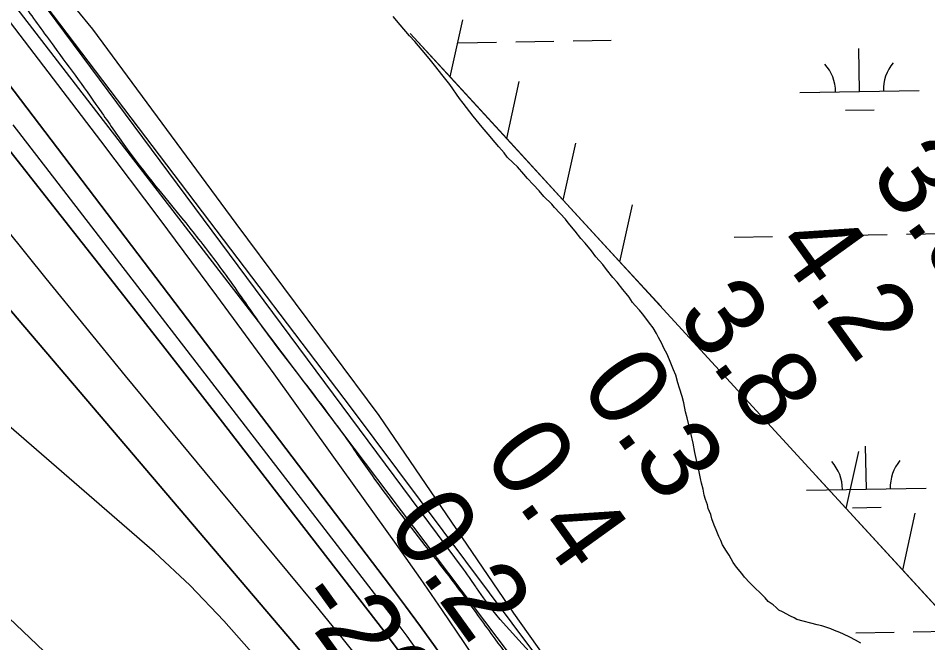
# Model space of a CAD drawing. Extents: x 3892998 to 3931244, y 278583 to 304547.
# Drawn here: x 3905104 to 3905865, y 301806 to 302329 of the extents above; entities that cross this region are included whole.
import ezdxf

# ---------------------------------------------------------------- set-up
doc = ezdxf.new("R2010")
doc.units = 0
for name, color, linetype in [('V-RIVR-EDGE', 7, 'Continuous'), ('V-RIVR-JETY', 7, 'Continuous'), ('V-RIVR-RANG', 7, 'Continuous'), ('V-RRAP-FSHR', 7, 'Continuous'), ('V-TOPO-DPTH', 7, 'Continuous'), ('V-TOPO-MAJR', 7, 'Continuous'), ('V-TOPO-MINR', 7, 'Continuous'), ('V-TOPO-WATR', 7, 'Continuous'), ('V-WETL-SWMP', 7, 'Continuous')]:
    doc.layers.add(name, color=color, linetype=linetype)

msp = doc.modelspace()

# ---------------------------------------------------------------- linework, layer by layer
at = {"layer": 'V-RIVR-EDGE'}
msp.add_spline([(3905109.45, 302339.26), (3905134.2, 302305.37), (3905174.3, 302249.74), (3905195.51, 302219.43), (3905251.54, 302148.79), (3905280.04, 302111.15), (3905308.87, 302070.17), (3905353.95, 302010.87), (3905381.12, 301973.89), (3905403.33, 301942.25), (3905447.41, 301884.28), (3905477.57, 301844.96), (3905503.09, 301809.65), (3905524.3, 301781.66), (3905552.15, 301745.68), (3905574.69, 301716.36), (3905604.52, 301677.71), (3905624.07, 301650.4), (3905664.84, 301596.09), (3905689.69, 301561.12), (3905715.55, 301528.8), (3905747.7, 301484.82), (3905781.51, 301441.18), (3905817.63, 301389.88), (3905838.51, 301361.23), (3905881.27, 301307.92)], degree=3, dxfattribs=at)
at = {"layer": 'V-RIVR-JETY'}
msp.add_lwpolyline([(3905090.98, 302353.31), (3905305.23, 302075.06), (3905614.09, 301666.03), (3905850.6, 301351.61), (3905895.12, 301290.39), (3905914.6, 301287.61), (3905920.16, 301287.61), (3905920.16, 301293.17), (3905914.6, 301301.52), (3905786.6, 301462.91), (3905383.14, 302002.71), (3905121.58, 302347.74)], dxfattribs=at)
at = {"layer": 'V-RRAP-FSHR'}
for p, q in [((3905465.72, 302279.81), (3905476.25, 302327.49)), ((3905513.05, 302228.24), (3905523.58, 302275.92)), ((3905560.38, 302176.67), (3905570.91, 302224.35)), ((3905607.71, 302125.1), (3905618.24, 302172.78)), ((3905797.04, 301918.81), (3905807.57, 301966.49)), ((3905844.37, 301867.24), (3905854.9, 301914.92))]:
    msp.add_line(p, q, dxfattribs=at)
for points in [[(3905152.32, 302336.99), (3905166.64, 302319.62), (3905286.34, 302157.26), (3905405.94, 301996.61), (3905518.71, 301831.03), (3905636.14, 301665.82), (3905752.78, 301498.13), (3905868.23, 301335.01), (3905989.48, 301174.16), (3906108.22, 301010.29), (3906225.17, 300843.7), (3906342.85, 300680.24), (3906396.4, 300605.42), (3906462.25, 300518.15), (3906540.48, 300420.8), (3906555.55, 300417.16), (3906602, 300454.1)], [(3906033.69, 301660.95), (3905432.28, 302316.24)], [(3905513.05, 302228.24), (3905465.72, 302279.81), (3905432.28, 302316.24)], [(3905560.38, 302176.67), (3905513.05, 302228.24)], [(3905607.71, 302125.1), (3905560.38, 302176.67)], [(3905642.15, 302087.58), (3905607.71, 302125.1)], [(3905797.04, 301918.81), (3905771.19, 301946.97)], [(3905844.37, 301867.24), (3905797.04, 301918.81)], [(3905891.7, 301815.67), (3905844.37, 301867.24)]]:
    msp.add_lwpolyline(points, dxfattribs=at)
at = {"layer": 'V-TOPO-DPTH'}
for points in [[(3905818.12, 301242.38), (3905625.67, 301512.69), (3905591.16, 301561.23), (3905556.71, 301609.8), (3905522.33, 301658.43), (3905488, 301707.09), (3905428, 301792.26), (3905423.66, 301798.33), (3905419.27, 301804.36), (3905414.8, 301810.34), (3905410.28, 301816.27), (3905323.36, 301928.77), (3905275.24, 301990.86), (3905227.01, 302052.85), (3905178.59, 302114.7), (3905130.05, 302176.45), (3905005.47, 302334.45)], [(3905005.47, 302334.45), (3905130.05, 302176.45), (3905178.59, 302114.7), (3905227.01, 302052.85), (3905275.24, 301990.86), (3905323.36, 301928.77), (3905410.28, 301816.27), (3905414.8, 301810.34), (3905419.27, 301804.36), (3905423.66, 301798.33), (3905428, 301792.26), (3905488, 301707.09), (3905522.33, 301658.43), (3905556.71, 301609.8), (3905591.16, 301561.23), (3905625.67, 301512.69), (3905818.12, 301242.38)], [(3905049.35, 302335.21), (3905415.89, 301853.83), (3905428.5, 301837.01), (3905440.93, 301820.06), (3905453.1, 301802.93), (3905465.1, 301785.67), (3905705.18, 301434.71)], [(3905793.14, 301246.1), (3905512.85, 301630.34), (3905493.53, 301656.65), (3905474.1, 301682.88), (3905454.51, 301708.99), (3905434.81, 301735.02), (3905414.87, 301760.86), (3905394.71, 301786.53), (3905374.24, 301811.94), (3905353.55, 301837.19), (3905260.99, 301948.7), (3905194.14, 302029.79), (3905127.64, 302111.17), (3905061.68, 302193)], [(3905793.14, 301246.1), (3905512.85, 301630.34), (3905493.53, 301656.65), (3905474.1, 301682.88), (3905454.51, 301708.99), (3905434.81, 301735.02), (3905414.87, 301760.86), (3905394.71, 301786.53), (3905374.24, 301811.94), (3905353.55, 301837.19), (3905260.99, 301948.7), (3905194.14, 302029.79), (3905127.64, 302111.17), (3905061.68, 302193)], [(3905053.88, 302135.91), (3905334.63, 301806.22), (3905351.13, 301786.57), (3905367.46, 301766.77), (3905383.51, 301746.76), (3905399.39, 301726.6), (3905510.55, 301583.5), (3905559.91, 301519.62), (3905609.05, 301455.57)], [(3905053.88, 302135.91), (3905334.63, 301806.22), (3905351.13, 301786.57), (3905367.46, 301766.77), (3905383.51, 301746.76), (3905399.39, 301726.6), (3905510.55, 301583.5), (3905559.91, 301519.62), (3905609.05, 301455.57)]]:
    msp.add_lwpolyline(points, dxfattribs=at)
at = {"layer": 'V-TOPO-MAJR'}
msp.add_lwpolyline([(3905694.54, 301301.04), (3905355.85, 301732.88), (3905349.4, 301740.96), (3905342.85, 301748.96), (3905336.17, 301756.84), (3905329.39, 301764.65), (3905276.36, 301824.68), (3905248.13, 301854.18), (3905218.5, 301882.07), (3904820.92, 302226.54)], dxfattribs=at)
at = {"layer": 'V-TOPO-MINR'}
for points in [[(3905818.12, 301242.38), (3905625.67, 301512.69), (3905591.16, 301561.23), (3905556.71, 301609.8), (3905522.33, 301658.43), (3905488, 301707.09), (3905428, 301792.26), (3905423.66, 301798.33), (3905419.27, 301804.36), (3905414.8, 301810.34), (3905410.28, 301816.27), (3905323.36, 301928.77), (3905275.24, 301990.86), (3905227.01, 302052.85), (3905178.59, 302114.7), (3905130.05, 302176.45), (3905005.47, 302334.45)], [(3905705.18, 301434.71), (3905465.1, 301785.67), (3905453.1, 301802.93), (3905440.93, 301820.06), (3905428.5, 301837.01), (3905415.89, 301853.83), (3905049.35, 302335.21)], [(3905823.65, 301279.72), (3905495.4, 301779.56), (3905477.45, 301806.55), (3905459.29, 301833.39), (3905440.83, 301860.03), (3905422.16, 301886.52), (3905365.74, 301965.6), (3905318.39, 302031.29), (3905270.64, 302096.69), (3905222.27, 302161.63), (3905173.49, 302226.27), (3905089.94, 302335.91)], [(3905661.65, 301479.26), (3905617.08, 301543.04), (3905572.61, 301606.88), (3905445.93, 301789.15), (3905437.87, 301800.57), (3905429.69, 301811.91), (3905421.35, 301823.13), (3905412.89, 301834.27), (3905137.86, 302190.97), (3905100.21, 302239.67)], [(3905793.14, 301246.1), (3905512.85, 301630.34), (3905493.53, 301656.65), (3905474.1, 301682.88), (3905454.51, 301708.99), (3905434.81, 301735.02), (3905414.87, 301760.86), (3905394.71, 301786.53), (3905374.24, 301811.94), (3905353.55, 301837.19), (3905260.99, 301948.7), (3905194.14, 302029.79), (3905127.64, 302111.17), (3905061.68, 302193)], [(3905609.05, 301455.57), (3905559.91, 301519.62), (3905510.55, 301583.5), (3905399.39, 301726.6), (3905383.51, 301746.76), (3905367.46, 301766.77), (3905351.13, 301786.57), (3905334.63, 301806.22), (3905053.88, 302135.91)], [(3905474.23, 301440.19), (3905262.37, 301677.48), (3905258.61, 301681.25), (3905254.63, 301684.71), (3905250.29, 301687.73), (3905245.72, 301690.44), (3905240.99, 301692.97), (3905236.3, 301695.57), (3905231.67, 301698.27), (3904808.5, 302101.38)]]:
    msp.add_lwpolyline(points, dxfattribs=at)
at = {"layer": 'V-TOPO-WATR'}
msp.add_lwpolyline([(3905945.12, 301344.99), (3905546.9, 301783.18), (3905534.84, 301795.66), (3905523.09, 301808.47), (3905507.69, 301825.95), (3905503.97, 301830.32), (3905500.36, 301834.78), (3905496.92, 301839.37), (3905493.58, 301844.04), (3905487.92, 301852.27), (3905487.5, 301852.89), (3905486.65, 301854.13), (3905486.22, 301854.75), (3905483.71, 301858.41), (3905482.01, 301860.84), (3905480.3, 301863.27), (3905478.56, 301865.68), (3905476.8, 301868.07), (3905128.73, 302336.59)], dxfattribs=at)
at = {"layer": 'V-WETL-SWMP'}
for p, q in [((3905423.81, 302323.38), (3905418.03, 302330.32)), ((3905431.79, 302314.27), (3905423.81, 302323.38)), ((3905436.23, 302309.5), (3905431.79, 302314.27)), ((3905442.44, 302302.12), (3905436.23, 302309.5)), ((3905472.61, 302308.2), (3905504.6, 302308.75)), ((3905520.6, 302309.03), (3905552.59, 302309.59)), ((3905568.59, 302309.86), (3905600.59, 302310.42)), ((3905448.21, 302295.18), (3905442.44, 302302.12)), ((3905808.2, 302267.57), (3905807.58, 302303.57)), ((3905452.66, 302289.53), (3905448.21, 302295.18)), ((3905459.77, 302280.41), (3905452.66, 302289.53)), ((3905465.54, 302273.47), (3905459.77, 302280.41)), ((3905473.56, 302261.73), (3905465.54, 302273.47)), ((3905476.67, 302257.82), (3905473.56, 302261.73)), ((3905758.21, 302266.71), (3905858.2, 302268.44)), ((3905485.11, 302246.96), (3905476.67, 302257.82)), ((3905492.66, 302237.85), (3905485.11, 302246.96)), ((3905796.47, 302251.94), (3905820.47, 302252.35)), ((3905497.55, 302231.77), (3905492.66, 302237.85)), ((3905503.32, 302224.82), (3905497.55, 302231.77)), ((3905506.42, 302221.35), (3905503.32, 302224.82)), ((3905510.86, 302216.14), (3905506.42, 302221.35)), ((3905513.53, 302212.67), (3905510.86, 302216.14)), ((3905518.4, 302207.91), (3905513.53, 302212.67)), ((3905521.95, 302204.44), (3905518.4, 302207.91)), ((3905527.27, 302198.37), (3905521.95, 302204.44)), ((3905530.38, 302194.9), (3905527.27, 302198.37)), ((3905535.25, 302189.69), (3905530.38, 302194.9)), ((3905540.13, 302184.49), (3905535.25, 302189.69)), ((3905544.12, 302179.72), (3905540.13, 302184.49)), ((3905550.77, 302173.22), (3905544.12, 302179.72)), ((3905552.99, 302170.62), (3905550.77, 302173.22)), ((3905562.3, 302160.64), (3905552.99, 302170.62)), ((3905564.52, 302157.6), (3905562.3, 302160.64)), ((3905570.29, 302150.66), (3905564.52, 302157.6)), ((3905575.18, 302144.58), (3905570.29, 302150.66)), ((3905751.45, 302146.5), (3905783.44, 302147.06)), ((3905799.44, 302147.33), (3905831.44, 302147.89)), ((3905847.43, 302148.16), (3905879.43, 302148.72)), ((3905578.73, 302140.68), (3905575.18, 302144.58)), ((3905584.06, 302134.16), (3905578.73, 302140.68)), ((3905703.45, 302145.67), (3905735.45, 302146.22)), ((3905587.62, 302129.39), (3905584.06, 302134.16)), ((3905593.38, 302122.88), (3905587.62, 302129.39)), ((3905596.5, 302118.53), (3905593.38, 302122.88)), ((3905601.83, 302112.02), (3905596.5, 302118.53)), ((3905605.38, 302108.12), (3905601.83, 302112.02)), ((3905610.26, 302102.04), (3905605.38, 302108.12)), ((3905612.93, 302098.56), (3905610.26, 302102.04)), ((3905615.59, 302095.53), (3905612.93, 302098.56)), ((3905618.27, 302091.18), (3905615.59, 302095.53)), ((3905620.49, 302088.57), (3905618.27, 302091.18)), ((3905624.04, 302084.67), (3905620.49, 302088.57)), ((3905626.7, 302081.63), (3905624.04, 302084.67)), ((3905630.26, 302076.85), (3905626.7, 302081.63)), ((3905632.48, 302073.81), (3905630.26, 302076.85)), ((3905635.59, 302069.9), (3905632.48, 302073.81)), ((3905638.27, 302065.11), (3905635.59, 302069.9)), ((3905640.06, 302061.63), (3905638.27, 302065.11)), ((3905642.75, 302056.84), (3905640.06, 302061.63)), ((3905644.54, 302052.92), (3905642.75, 302056.84)), ((3905647.23, 302047.69), (3905644.54, 302052.92)), ((3905650.38, 302040.28), (3905647.23, 302047.69)), ((3905652.63, 302034.61), (3905650.38, 302040.28)), ((3905654.43, 302030.25), (3905652.63, 302034.61)), ((3905656.26, 302023.7), (3905654.43, 302030.25)), ((3905657.62, 302019.33), (3905656.26, 302023.7)), ((3905659.89, 302012.35), (3905657.62, 302019.33)), ((3905661.26, 302007.11), (3905659.89, 302012.35)), ((3905662.66, 301999.67), (3905661.26, 302007.11)), ((3905664.03, 301994.43), (3905662.66, 301999.67)), ((3905665.87, 301986.57), (3905664.03, 301994.43)), ((3905667.24, 301981.77), (3905665.87, 301986.57)), ((3905669.08, 301973.46), (3905667.24, 301981.77)), ((3905670.48, 301965.59), (3905669.08, 301973.46)), ((3905672.79, 301955.54), (3905670.48, 301965.59)), ((3905813.96, 301934.95), (3905813.34, 301970.94)), ((3905673.72, 301950.73), (3905672.79, 301955.54)), ((3905675.11, 301943.74), (3905673.72, 301950.73)), ((3905676.03, 301939.81), (3905675.11, 301943.74)), ((3905677.4, 301935), (3905676.03, 301939.81)), ((3905678.33, 301929.76), (3905677.4, 301935)), ((3905763.97, 301934.08), (3905863.95, 301935.81)), ((3905679.25, 301926.26), (3905678.33, 301929.76)), ((3905681.05, 301921.9), (3905679.25, 301926.26)), ((3905681.52, 301918.84), (3905681.05, 301921.9)), ((3905683.77, 301913.61), (3905681.52, 301918.84)), ((3905802.23, 301919.31), (3905826.23, 301919.73)), ((3905684.68, 301910.12), (3905683.77, 301913.61)), ((3905686.49, 301904.88), (3905684.68, 301910.12)), ((3905688.29, 301900.96), (3905686.49, 301904.88)), ((3905690.54, 301895.29), (3905688.29, 301900.96)), ((3905692.33, 301891.8), (3905690.54, 301895.29)), ((3905693.69, 301888.31), (3905692.33, 301891.8)), ((3905696.81, 301883.09), (3905693.69, 301888.31)), ((3905699.04, 301879.61), (3905696.81, 301883.09)), ((3905702.61, 301873.52), (3905699.04, 301879.61)), ((3905705.28, 301869.6), (3905702.61, 301873.52)), ((3905709.72, 301864.4), (3905705.28, 301869.6)), ((3905711.95, 301861.35), (3905709.72, 301864.4)), ((3905716.38, 301856.59), (3905711.95, 301861.35)), ((3905721.25, 301851.82), (3905716.38, 301856.59)), ((3905724.8, 301848.36), (3905721.25, 301851.82)), ((3905729.23, 301844.03), (3905724.8, 301848.36)), ((3905731.89, 301840.99), (3905729.23, 301844.03)), ((3905735.86, 301837.97), (3905731.89, 301840.99)), ((3905738.52, 301835.8), (3905735.86, 301837.97)), ((3905740.73, 301833.64), (3905738.52, 301835.8)), ((3905743.81, 301832.36), (3905740.73, 301833.64)), ((3905750.43, 301828.49), (3905743.81, 301832.36)), ((3905753.51, 301827.21), (3905750.43, 301828.49)), ((3905755.71, 301825.92), (3905753.51, 301827.21)), ((3905772.85, 301821.29), (3905755.71, 301825.92)), ((3905776.8, 301820.46), (3905772.85, 301821.29)), ((3905780.76, 301819.19), (3905776.8, 301820.46)), ((3905784.27, 301817.92), (3905780.76, 301819.19)), ((3905787.36, 301816.64), (3905784.27, 301817.92)), ((3905791.75, 301814.93), (3905787.36, 301816.64)), ((3905794.84, 301813.65), (3905791.75, 301814.93)), ((3905800.12, 301811.08), (3905794.84, 301813.65)), ((3905805.2, 301814.71), (3905837.19, 301815.26)), ((3905853.19, 301815.54), (3905885.19, 301816.09)), ((3905804.97, 301808.51), (3905800.12, 301811.08)), ((3905809.38, 301805.93), (3905804.97, 301808.51))]:
    msp.add_line(p, q, dxfattribs=at)
for centre, start, end in [((3905863.43, 302269), 140.21988, 181.76354), ((3905752.96, 302267.09), 0.21988, 41.76354), ((3905758.72, 301934.47), 0.21988, 41.76354), ((3905869.19, 301936.38), 140.21988, 181.76354)]:
    msp.add_arc(centre, 35.25, start, end, dxfattribs=at)

# ---------------------------------------------------------------- texts
at = {"layer": 'V-RIVR-RANG'}
for s, p in [('3.9', (3905815.84, 302197.74)), ('4.2', (3905735.02, 302138.85)), ('3.8', (3905654.05, 302080.16)), ('0.3', (3905573.08, 302021.48)), ('0.4', (3905492.11, 301962.8)), ('0.2', (3905411.13, 301904.12)), ('-26', (3905332.48, 301842.23))]:
    msp.add_text(s, height=67, rotation=305.78833, dxfattribs=at).set_placement(p)

doc.saveas('drawing.dxf')
